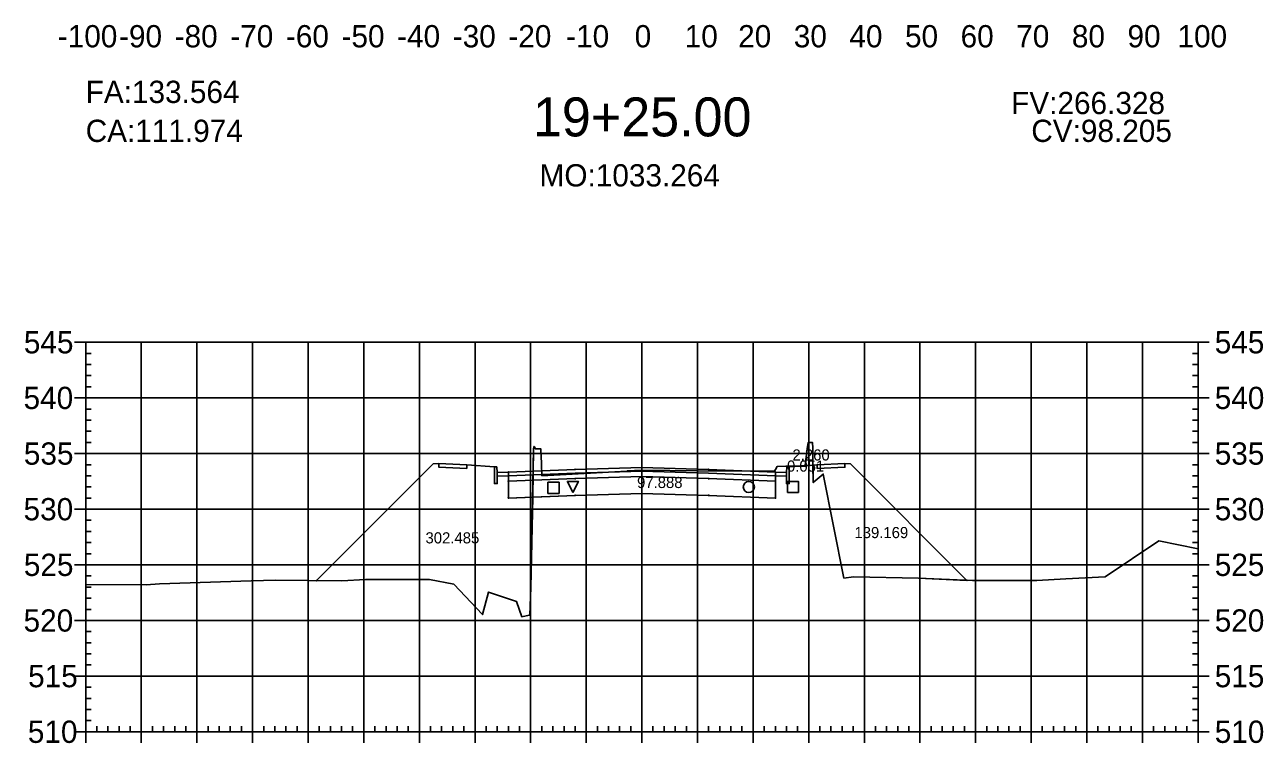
# Model space of a CAD drawing. Extents: x 704834 to 709892, y 372981 to 377533.
# Drawn here: x 705200.9 to 705423.6, y 373690.8 to 373819.9 of the extents above; entities that cross this region are included whole.
import ezdxf

# ---------------------------------------------------------------- set-up
doc = ezdxf.new("R2010")
doc.units = 0
for name, color, linetype in [('1', 7, 'Continuous'), ('10', 7, 'Continuous'), ('13', 7, 'Continuous'), ('14', 7, 'Continuous'), ('4', 7, 'Continuous'), ('57', 7, 'Continuous'), ('59', 7, 'Continuous'), ('Default_Xsect', 7, 'Continuous'), ('Existing', 7, 'Continuous')]:
    doc.layers.add(name, color=color, linetype=linetype)

msp = doc.modelspace()

# ---------------------------------------------------------------- linework, layer by layer
for points in [[(705274.37, 373740.98), (705253.38, 373719.99)], [(705275.37, 373741.02), (705274.37, 373740.98)], [(705285.37, 373740.42), (705280.37, 373740.82)], [(705338.37, 373740.42), (705343.37, 373740.82)], [(705348.37, 373741.02), (705349.37, 373740.98)], [(705349.37, 373740.98), (705370.32, 373720.03)]]:
    msp.add_lwpolyline(points)
for points in [[(705280.37, 373740.82), (705275.37, 373741.02), (705275.37, 373740.35), (705280.37, 373740.15)], [(705285.87, 373739.42), (705285.79, 373740.42), (705285.37, 373740.42), (705285.37, 373737.42), (705285.87, 373737.42)], [(705311.87, 373739.67), (705323.87, 373739.31), (705335.87, 373738.83), (705335.87, 373739.5), (705323.87, 373739.98), (705311.87, 373740.34), (705299.87, 373739.98), (705287.87, 373739.5), (705287.87, 373738.83), (705299.87, 373739.31)], [(705311.87, 373738.67), (705323.87, 373738.31), (705335.87, 373737.83), (705335.87, 373738.83), (705323.87, 373739.31), (705311.87, 373739.67), (705299.87, 373739.31), (705287.87, 373738.83), (705287.87, 373737.83), (705299.87, 373738.31)], [(705311.82, 373739.62), (705311.92, 373739.62), (705311.92, 373739.72), (705311.82, 373739.72)], [(705337.87, 373737.42), (705338.37, 373737.42), (705338.37, 373740.42), (705337.96, 373740.42), (705337.87, 373739.42)], [(705343.37, 373740.15), (705348.37, 373740.35), (705348.37, 373741.02), (705343.37, 373740.82)], [(705287.87, 373739.5), (705285.87, 373739.42), (705285.87, 373738.75), (705287.87, 373738.83)], [(705287.82, 373737.78), (705287.92, 373737.78), (705287.92, 373737.88), (705287.82, 373737.88)], [(705311.87, 373735.67), (705323.87, 373735.31), (705335.87, 373734.83), (705335.87, 373737.83), (705323.87, 373738.31), (705311.87, 373738.67), (705299.87, 373738.31), (705287.87, 373737.83), (705287.87, 373734.83), (705299.87, 373735.31)], [(705299.82, 373738.26), (705299.92, 373738.26), (705299.92, 373738.36), (705299.82, 373738.36)], [(705311.82, 373738.62), (705311.92, 373738.62), (705311.92, 373738.72), (705311.82, 373738.72)], [(705323.82, 373738.26), (705323.92, 373738.26), (705323.92, 373738.36), (705323.82, 373738.36)], [(705335.82, 373737.78), (705335.92, 373737.78), (705335.92, 373737.88), (705335.82, 373737.88)], [(705335.87, 373738.83), (705337.87, 373738.75), (705337.87, 373739.42), (705335.87, 373739.5)], [(705299.82, 373735.26), (705299.92, 373735.26), (705299.92, 373735.36), (705299.82, 373735.36)], [(705311.82, 373735.62), (705311.92, 373735.62), (705311.92, 373735.72), (705311.82, 373735.72)], [(705323.82, 373735.26), (705323.92, 373735.26), (705323.92, 373735.36), (705323.82, 373735.36)], [(705287.82, 373734.78), (705287.92, 373734.78), (705287.92, 373734.88), (705287.82, 373734.88)], [(705335.82, 373734.78), (705335.92, 373734.78), (705335.92, 373734.88), (705335.82, 373734.88)]]:
    msp.add_lwpolyline(points, close=True)
at = {"layer": '1'}
for points in [[(705292.24, 373735.01), (705292.41, 373743.66), (705292.48, 373744.1), (705292.74, 373743.66), (705292.94, 373743.66), (705293.71, 373743.65), (705293.83, 373740.95), (705293.91, 373738.83), (705309.14, 373739.68), (705309.22, 373739.69), (705311.84, 373739.83), (705321.97, 373739.74), (705335.73, 373739.65), (705335.88, 373739.96), (705336.17, 373740.49), (705337.76, 373740.54), (705339.72, 373740.53), (705338.37, 373740.42), (705338.37, 373737.42), (705337.87, 373737.42), (705337.87, 373738.75), (705335.87, 373738.83), (705335.87, 373737.83), (705335.87, 373734.83), (705323.87, 373735.31), (705311.87, 373735.67), (705299.87, 373735.31)], [(705341.25, 373740.65), (705341.6, 373743.72), (705341.75, 373744.78), (705342.41, 373744.78), (705342.56, 373744.78), (705342.59, 373743.81), (705342.63, 373740.76)], [(705253.38, 373719.99), (705257.91, 373719.93), (705262.18, 373720.19), (705273.67, 373720.16), (705278.06, 373719.36), (705283.21, 373713.88), (705284.32, 373717.91), (705289.34, 373716.23), (705290.3, 373713.49), (705291.59, 373713.78), (705291.75, 373713.79), (705291.91, 373718.77), (705292.24, 373735.01), (705287.87, 373734.83), (705287.87, 373737.83), (705287.87, 373738.83), (705285.87, 373738.75), (705285.87, 373737.42), (705285.37, 373737.42), (705285.37, 373740.42), (705280.37, 373740.82), (705280.37, 373740.15), (705275.37, 373740.35), (705275.37, 373741.02), (705274.37, 373740.98)], [(705339.72, 373740.53), (705341.24, 373740.52), (705341.25, 373740.65)], [(705342.63, 373740.76), (705342.68, 373737.59), (705344.47, 373739.14), (705348.21, 373720.43), (705349.94, 373720.64), (705361.63, 373720.42), (705370.32, 373720.03), (705349.37, 373740.98), (705348.37, 373741.02), (705348.37, 373740.35), (705343.37, 373740.15), (705343.37, 373740.82)], [(705299.47, 373735.82), (705298.47, 373737.82), (705300.47, 373737.82)]]:
    msp.add_lwpolyline(points, close=True, dxfattribs=at)
at = {"layer": '10'}
msp.add_lwpolyline([(705294.99, 373735.65), (705296.99, 373735.65), (705296.99, 373737.65), (705294.99, 373737.65)], close=True, dxfattribs=at)
at = {"layer": '13'}
msp.add_circle((705331.1, 373736.82), 1, dxfattribs=at)
at = {"layer": '14'}
for points in [[(705299.87, 373739.98), (705299.87, 373740.03), (705299.87, 373739.98), (705299.82, 373739.98), (705299.87, 373739.98), (705299.87, 373739.93), (705299.87, 373739.98), (705299.92, 373739.98)], [(705311.87, 373740.34), (705311.87, 373740.39), (705311.87, 373740.34), (705311.82, 373740.34), (705311.87, 373740.34), (705311.87, 373740.29), (705311.87, 373740.34), (705311.92, 373740.34)], [(705323.87, 373739.98), (705323.87, 373740.03), (705323.87, 373739.98), (705323.82, 373739.98), (705323.87, 373739.98), (705323.87, 373739.93), (705323.87, 373739.98), (705323.92, 373739.98)], [(705287.87, 373739.5), (705287.87, 373739.55), (705287.87, 373739.5), (705287.82, 373739.5), (705287.87, 373739.5), (705287.87, 373739.45), (705287.87, 373739.5), (705287.92, 373739.5)], [(705335.87, 373739.5), (705335.87, 373739.55), (705335.87, 373739.5), (705335.82, 373739.5), (705335.87, 373739.5), (705335.87, 373739.45), (705335.87, 373739.5), (705335.92, 373739.5)], [(705253.38, 373719.99), (705253.38, 373720.04), (705253.38, 373719.99), (705253.33, 373719.99), (705253.38, 373719.99), (705253.38, 373719.94), (705253.38, 373719.99), (705253.43, 373719.99)], [(705370.32, 373720.03), (705370.32, 373720.08), (705370.32, 373720.03), (705370.27, 373720.03), (705370.32, 373720.03), (705370.32, 373719.98), (705370.32, 373720.03), (705370.37, 373720.03)]]:
    msp.add_lwpolyline(points, dxfattribs=at)
at = {"layer": '4'}
msp.add_lwpolyline([(705338.03, 373735.82), (705340.03, 373735.82), (705340.03, 373737.82), (705338.03, 373737.82)], close=True, dxfattribs=at)
at = {"layer": '57'}
for p, q in [((705209.87, 373762.82), (705211.87, 373762.82)), ((705211.87, 373762.82), (705411.87, 373762.82)), ((705211.87, 373692.82), (705211.87, 373762.82)), ((705211.87, 373692.82), (705211.87, 373762.82)), ((705221.87, 373692.82), (705221.87, 373762.82)), ((705231.87, 373692.82), (705231.87, 373762.82)), ((705241.87, 373692.82), (705241.87, 373762.82)), ((705251.87, 373692.82), (705251.87, 373762.82)), ((705261.87, 373692.82), (705261.87, 373762.82)), ((705271.87, 373692.82), (705271.87, 373762.82)), ((705281.87, 373692.82), (705281.87, 373762.82)), ((705291.87, 373692.82), (705291.87, 373762.82)), ((705301.87, 373692.82), (705301.87, 373762.82)), ((705311.87, 373692.82), (705311.87, 373762.82)), ((705321.87, 373692.82), (705321.87, 373762.82)), ((705331.87, 373692.82), (705331.87, 373762.82)), ((705341.87, 373692.82), (705341.87, 373762.82)), ((705351.87, 373692.82), (705351.87, 373762.82)), ((705361.87, 373692.82), (705361.87, 373762.82)), ((705371.87, 373692.82), (705371.87, 373762.82)), ((705381.87, 373692.82), (705381.87, 373762.82)), ((705391.87, 373692.82), (705391.87, 373762.82)), ((705401.87, 373692.82), (705401.87, 373762.82)), ((705411.87, 373692.82), (705411.87, 373762.82)), ((705411.87, 373692.82), (705411.87, 373762.82)), ((705413.87, 373762.82), (705411.87, 373762.82)), ((705211.87, 373760.82), (705212.87, 373760.82)), ((705411.87, 373760.82), (705410.87, 373760.82)), ((705211.87, 373758.82), (705212.87, 373758.82)), ((705411.87, 373758.82), (705410.87, 373758.82)), ((705211.87, 373756.82), (705212.87, 373756.82)), ((705411.87, 373756.82), (705410.87, 373756.82)), ((705211.87, 373754.82), (705212.87, 373754.82)), ((705411.87, 373754.82), (705410.87, 373754.82)), ((705209.87, 373752.82), (705211.87, 373752.82)), ((705211.87, 373752.82), (705411.87, 373752.82)), ((705211.87, 373750.82), (705212.87, 373750.82)), ((705411.87, 373750.82), (705410.87, 373750.82)), ((705413.87, 373752.82), (705411.87, 373752.82)), ((705211.87, 373748.82), (705212.87, 373748.82)), ((705411.87, 373748.82), (705410.87, 373748.82)), ((705211.87, 373746.82), (705212.87, 373746.82)), ((705411.87, 373746.82), (705410.87, 373746.82)), ((705211.87, 373744.82), (705212.87, 373744.82)), ((705411.87, 373744.82), (705410.87, 373744.82)), ((705209.87, 373742.82), (705211.87, 373742.82)), ((705211.87, 373742.82), (705411.87, 373742.82)), ((705413.87, 373742.82), (705411.87, 373742.82)), ((705211.87, 373740.82), (705212.87, 373740.82)), ((705411.87, 373740.82), (705410.87, 373740.82)), ((705211.87, 373738.82), (705212.87, 373738.82)), ((705411.87, 373738.82), (705410.87, 373738.82)), ((705211.87, 373736.82), (705212.87, 373736.82)), ((705411.87, 373736.82), (705410.87, 373736.82)), ((705211.87, 373734.82), (705212.87, 373734.82)), ((705411.87, 373734.82), (705410.87, 373734.82)), ((705209.87, 373732.82), (705211.87, 373732.82)), ((705211.87, 373732.82), (705411.87, 373732.82)), ((705211.87, 373730.82), (705212.87, 373730.82)), ((705411.87, 373730.82), (705410.87, 373730.82)), ((705413.87, 373732.82), (705411.87, 373732.82)), ((705211.87, 373728.82), (705212.87, 373728.82)), ((705411.87, 373728.82), (705410.87, 373728.82)), ((705211.87, 373726.82), (705212.87, 373726.82)), ((705411.87, 373726.82), (705410.87, 373726.82)), ((705211.87, 373724.82), (705212.87, 373724.82)), ((705411.87, 373724.82), (705410.87, 373724.82)), ((705209.87, 373722.82), (705211.87, 373722.82)), ((705211.87, 373722.82), (705411.87, 373722.82)), ((705413.87, 373722.82), (705411.87, 373722.82)), ((705211.87, 373720.82), (705212.87, 373720.82)), ((705411.87, 373720.82), (705410.87, 373720.82)), ((705211.87, 373718.82), (705212.87, 373718.82)), ((705411.87, 373718.82), (705410.87, 373718.82)), ((705211.87, 373716.82), (705212.87, 373716.82)), ((705411.87, 373716.82), (705410.87, 373716.82)), ((705211.87, 373714.82), (705212.87, 373714.82)), ((705411.87, 373714.82), (705410.87, 373714.82)), ((705209.87, 373712.82), (705211.87, 373712.82)), ((705211.87, 373712.82), (705411.87, 373712.82)), ((705211.87, 373710.82), (705212.87, 373710.82)), ((705411.87, 373710.82), (705410.87, 373710.82)), ((705413.87, 373712.82), (705411.87, 373712.82)), ((705211.87, 373708.82), (705212.87, 373708.82)), ((705411.87, 373708.82), (705410.87, 373708.82)), ((705211.87, 373706.82), (705212.87, 373706.82)), ((705411.87, 373706.82), (705410.87, 373706.82)), ((705211.87, 373704.82), (705212.87, 373704.82)), ((705411.87, 373704.82), (705410.87, 373704.82)), ((705209.87, 373702.82), (705211.87, 373702.82)), ((705211.87, 373702.82), (705411.87, 373702.82)), ((705413.87, 373702.82), (705411.87, 373702.82)), ((705211.87, 373700.82), (705212.87, 373700.82)), ((705411.87, 373700.82), (705410.87, 373700.82)), ((705211.87, 373698.82), (705212.87, 373698.82)), ((705411.87, 373698.82), (705410.87, 373698.82)), ((705211.87, 373696.82), (705212.87, 373696.82)), ((705411.87, 373696.82), (705410.87, 373696.82)), ((705211.87, 373694.82), (705212.87, 373694.82)), ((705213.87, 373692.82), (705213.87, 373693.82)), ((705215.87, 373692.82), (705215.87, 373693.82)), ((705217.87, 373692.82), (705217.87, 373693.82)), ((705219.87, 373692.82), (705219.87, 373693.82)), ((705223.87, 373692.82), (705223.87, 373693.82)), ((705225.87, 373692.82), (705225.87, 373693.82)), ((705227.87, 373692.82), (705227.87, 373693.82)), ((705229.87, 373692.82), (705229.87, 373693.82)), ((705233.87, 373692.82), (705233.87, 373693.82)), ((705235.87, 373692.82), (705235.87, 373693.82)), ((705237.87, 373692.82), (705237.87, 373693.82)), ((705239.87, 373692.82), (705239.87, 373693.82)), ((705243.87, 373692.82), (705243.87, 373693.82)), ((705245.87, 373692.82), (705245.87, 373693.82)), ((705247.87, 373692.82), (705247.87, 373693.82)), ((705249.87, 373692.82), (705249.87, 373693.82)), ((705253.87, 373692.82), (705253.87, 373693.82)), ((705255.87, 373692.82), (705255.87, 373693.82)), ((705257.87, 373692.82), (705257.87, 373693.82)), ((705259.87, 373692.82), (705259.87, 373693.82)), ((705263.87, 373692.82), (705263.87, 373693.82)), ((705265.87, 373692.82), (705265.87, 373693.82)), ((705267.87, 373692.82), (705267.87, 373693.82)), ((705269.87, 373692.82), (705269.87, 373693.82)), ((705273.87, 373692.82), (705273.87, 373693.82)), ((705275.87, 373692.82), (705275.87, 373693.82)), ((705277.87, 373692.82), (705277.87, 373693.82)), ((705279.87, 373692.82), (705279.87, 373693.82)), ((705283.87, 373692.82), (705283.87, 373693.82)), ((705285.87, 373692.82), (705285.87, 373693.82)), ((705287.87, 373692.82), (705287.87, 373693.82)), ((705289.87, 373692.82), (705289.87, 373693.82)), ((705293.87, 373692.82), (705293.87, 373693.82)), ((705295.87, 373692.82), (705295.87, 373693.82)), ((705297.87, 373692.82), (705297.87, 373693.82)), ((705299.87, 373692.82), (705299.87, 373693.82)), ((705303.87, 373692.82), (705303.87, 373693.82)), ((705305.87, 373692.82), (705305.87, 373693.82)), ((705307.87, 373692.82), (705307.87, 373693.82)), ((705309.87, 373692.82), (705309.87, 373693.82)), ((705313.87, 373692.82), (705313.87, 373693.82)), ((705315.87, 373692.82), (705315.87, 373693.82)), ((705317.87, 373692.82), (705317.87, 373693.82)), ((705319.87, 373692.82), (705319.87, 373693.82)), ((705323.87, 373692.82), (705323.87, 373693.82)), ((705325.87, 373692.82), (705325.87, 373693.82)), ((705327.87, 373692.82), (705327.87, 373693.82)), ((705329.87, 373692.82), (705329.87, 373693.82)), ((705333.87, 373692.82), (705333.87, 373693.82)), ((705335.87, 373692.82), (705335.87, 373693.82)), ((705337.87, 373692.82), (705337.87, 373693.82)), ((705339.87, 373692.82), (705339.87, 373693.82)), ((705343.87, 373692.82), (705343.87, 373693.82)), ((705345.87, 373692.82), (705345.87, 373693.82)), ((705347.87, 373692.82), (705347.87, 373693.82)), ((705349.87, 373692.82), (705349.87, 373693.82)), ((705353.87, 373692.82), (705353.87, 373693.82)), ((705355.87, 373692.82), (705355.87, 373693.82)), ((705357.87, 373692.82), (705357.87, 373693.82)), ((705359.87, 373692.82), (705359.87, 373693.82)), ((705363.87, 373692.82), (705363.87, 373693.82)), ((705365.87, 373692.82), (705365.87, 373693.82)), ((705367.87, 373692.82), (705367.87, 373693.82)), ((705369.87, 373692.82), (705369.87, 373693.82)), ((705373.87, 373692.82), (705373.87, 373693.82)), ((705375.87, 373692.82), (705375.87, 373693.82)), ((705377.87, 373692.82), (705377.87, 373693.82)), ((705379.87, 373692.82), (705379.87, 373693.82)), ((705383.87, 373692.82), (705383.87, 373693.82)), ((705385.87, 373692.82), (705385.87, 373693.82)), ((705387.87, 373692.82), (705387.87, 373693.82)), ((705389.87, 373692.82), (705389.87, 373693.82)), ((705393.87, 373692.82), (705393.87, 373693.82)), ((705395.87, 373692.82), (705395.87, 373693.82)), ((705397.87, 373692.82), (705397.87, 373693.82)), ((705399.87, 373692.82), (705399.87, 373693.82)), ((705403.87, 373692.82), (705403.87, 373693.82)), ((705405.87, 373692.82), (705405.87, 373693.82)), ((705407.87, 373692.82), (705407.87, 373693.82)), ((705409.87, 373692.82), (705409.87, 373693.82)), ((705411.87, 373694.82), (705410.87, 373694.82)), ((705209.87, 373692.82), (705211.87, 373692.82)), ((705211.87, 373692.82), (705411.87, 373692.82)), ((705211.87, 373692.82), (705411.87, 373692.82)), ((705211.87, 373690.82), (705211.87, 373692.82)), ((705221.87, 373690.82), (705221.87, 373692.82)), ((705231.87, 373690.82), (705231.87, 373692.82)), ((705241.87, 373690.82), (705241.87, 373692.82)), ((705251.87, 373690.82), (705251.87, 373692.82)), ((705261.87, 373690.82), (705261.87, 373692.82)), ((705271.87, 373690.82), (705271.87, 373692.82)), ((705281.87, 373690.82), (705281.87, 373692.82)), ((705291.87, 373690.82), (705291.87, 373692.82)), ((705301.87, 373690.82), (705301.87, 373692.82)), ((705311.87, 373690.82), (705311.87, 373692.82)), ((705321.87, 373690.82), (705321.87, 373692.82)), ((705331.87, 373690.82), (705331.87, 373692.82)), ((705341.87, 373690.82), (705341.87, 373692.82)), ((705351.87, 373690.82), (705351.87, 373692.82)), ((705361.87, 373690.82), (705361.87, 373692.82)), ((705371.87, 373690.82), (705371.87, 373692.82)), ((705381.87, 373690.82), (705381.87, 373692.82)), ((705391.87, 373690.82), (705391.87, 373692.82)), ((705401.87, 373690.82), (705401.87, 373692.82)), ((705411.87, 373690.82), (705411.87, 373692.82)), ((705413.87, 373692.82), (705411.87, 373692.82))]:
    msp.add_line(p, q, dxfattribs=at)
at = {"layer": 'Default_Xsect'}
msp.add_lwpolyline([(705253.38, 373719.99), (705274.37, 373740.98), (705275.37, 373741.02), (705280.37, 373740.82), (705285.37, 373740.42), (705285.79, 373740.42), (705285.87, 373739.42), (705287.87, 373739.5), (705299.87, 373739.98), (705311.87, 373740.34), (705323.87, 373739.98), (705335.87, 373739.5), (705337.87, 373739.42), (705337.96, 373740.42), (705338.37, 373740.42), (705343.37, 373740.82), (705348.37, 373741.02), (705349.37, 373740.98), (705370.32, 373720.03)], dxfattribs=at)
at = {"layer": 'Existing'}
msp.add_lwpolyline([(705211.87, 373719.29), (705222.76, 373719.23), (705225.12, 373719.42), (705241.62, 373719.97), (705246.03, 373720.07), (705257.91, 373719.93), (705262.18, 373720.19), (705273.67, 373720.16), (705278.06, 373719.36), (705283.21, 373713.88), (705284.32, 373717.91), (705289.34, 373716.23), (705290.3, 373713.49), (705291.59, 373713.78), (705291.75, 373713.79), (705291.91, 373718.77), (705292.41, 373743.66), (705292.48, 373744.1), (705292.74, 373743.66), (705292.94, 373743.66), (705293.71, 373743.65), (705293.83, 373740.95), (705293.91, 373738.83), (705309.14, 373739.68), (705309.22, 373739.69), (705311.84, 373739.83), (705321.97, 373739.74), (705335.73, 373739.65), (705335.88, 373739.96), (705336.17, 373740.49), (705337.76, 373740.54), (705341.24, 373740.52), (705341.6, 373743.72), (705341.6, 373743.72), (705341.75, 373744.78), (705342.41, 373744.78), (705342.56, 373744.78), (705342.59, 373743.81), (705342.68, 373737.59), (705344.47, 373739.14), (705348.21, 373720.43), (705349.94, 373720.64), (705361.63, 373720.42), (705371.32, 373719.99), (705382.91, 373720.03), (705388.1, 373720.32), (705395.2, 373720.64), (705404.79, 373727.13), (705411.87, 373725.67)], dxfattribs=at)

# ---------------------------------------------------------------- texts
for s, p in [('CA:111.974', (705211.87, 373798.82)), ('CV:98.205', (705381.89, 373798.82))]:
    msp.add_text(s, height=4).set_placement(p)
at = {"layer": '1'}
msp.add_text('19+25.00', height=7, dxfattribs=at).set_placement((705292.28, 373799.82))
at = {"layer": '14'}
for p in [(705275.34, 373740.97), (705275.34, 373740.3), (705280.34, 373740.1), (705343.34, 373740.1), (705348.34, 373740.97), (705348.34, 373740.3)]:
    msp.add_text('+', height=0.1, dxfattribs=at).set_placement(p)
at = {"layer": '57'}
for s, p in [('-100', (705206.86, 373815.82)), ('-90', (705217.87, 373815.82)), ('-80', (705227.87, 373815.82)), ('-70', (705237.87, 373815.82)), ('-60', (705247.87, 373815.82)), ('-50', (705257.87, 373815.82)), ('-40', (705267.87, 373815.82)), ('-30', (705277.87, 373815.82)), ('-20', (705287.87, 373815.82)), ('-10', (705298.26, 373815.82)), ('0', (705310.58, 373815.82)), ('10', (705319.57, 373815.82)), ('20', (705329.18, 373815.82)), ('30', (705339.18, 373815.82)), ('40', (705349.18, 373815.82)), ('50', (705359.18, 373815.82)), ('60', (705369.18, 373815.82)), ('70', (705379.18, 373815.82)), ('80', (705389.18, 373815.82)), ('90', (705399.18, 373815.82)), ('100', (705408.17, 373815.82)), ('545', (705200.75, 373760.82)), ('545', (705414.87, 373760.82)), ('540', (705200.7, 373750.82)), ('540', (705414.87, 373750.82)), ('535', (705200.75, 373740.82)), ('535', (705414.87, 373740.82)), ('530', (705200.7, 373730.82)), ('530', (705414.87, 373730.82)), ('525', (705200.75, 373720.82)), ('525', (705414.87, 373720.82)), ('520', (705200.7, 373710.82)), ('520', (705414.87, 373710.82)), ('515', (705201.52, 373700.82)), ('515', (705414.87, 373700.82)), ('510', (705201.47, 373690.82)), ('510', (705414.87, 373690.82))]:
    msp.add_text(s, height=4, dxfattribs=at).set_placement(p)
at = {"layer": '59'}
for s, height, p in [('FA:133.564', 4, (705211.87, 373805.82)), ('FV:266.328', 4, (705378.27, 373803.82)), ('MO:1033.264', 4, (705293.48, 373790.82)), ('2.260', 2, (705338.95, 373741.57)), ('0.051', 2, (705337.96, 373739.57)), ('97.888', 2, (705311, 373736.62)), ('302.485', 2, (705272.97, 373726.67)), ('139.169', 2, (705350.09, 373727.62))]:
    msp.add_text(s, height=height, dxfattribs=at).set_placement(p)

doc.saveas('drawing.dxf')
